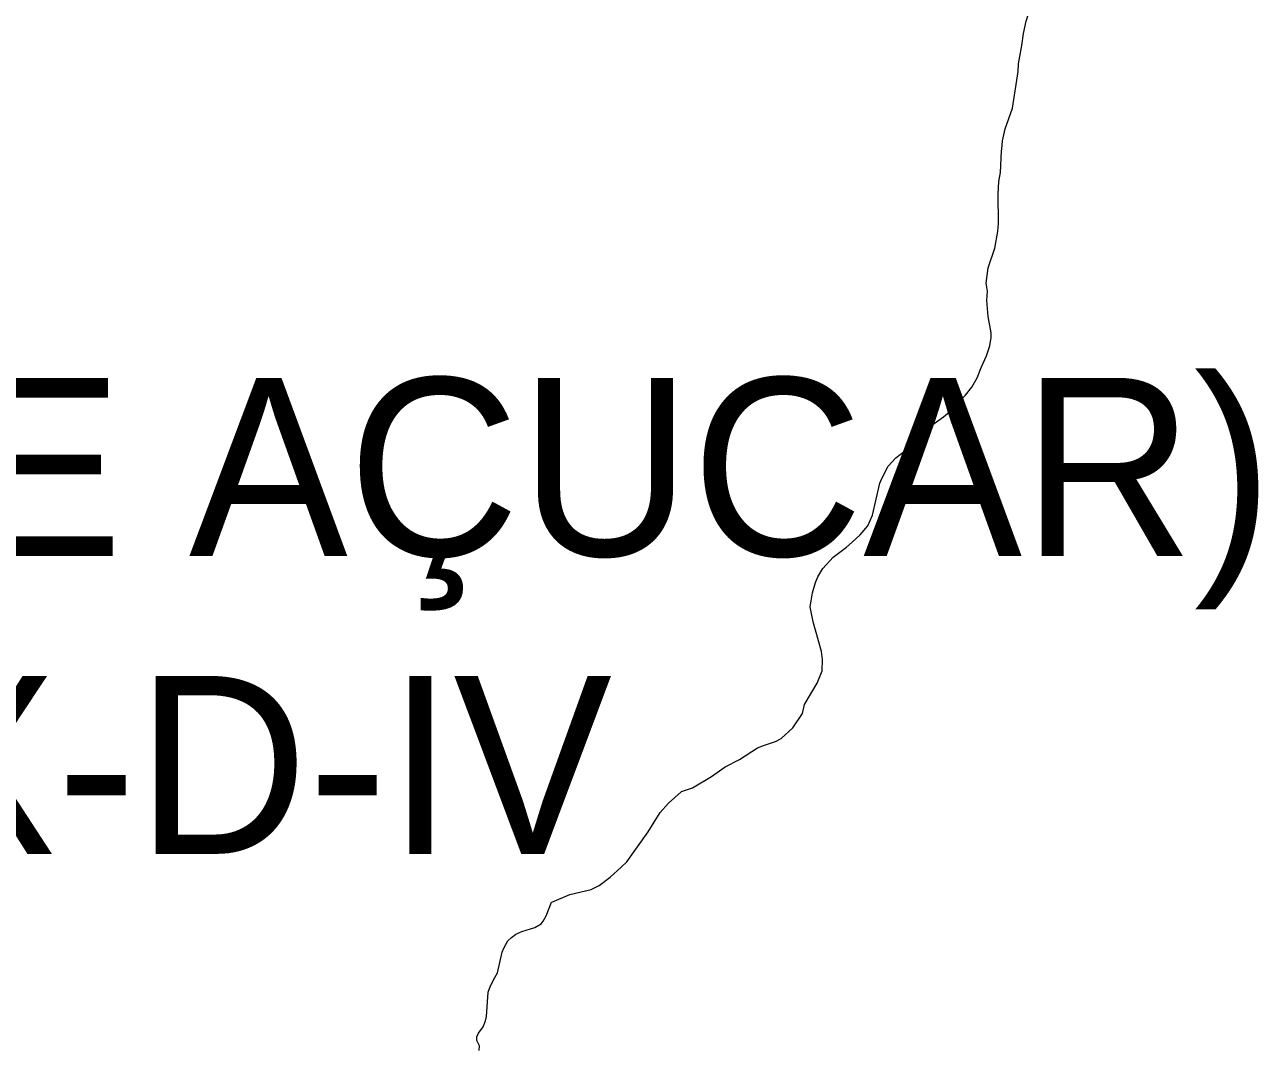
# Model space of a CAD drawing. Extents: x 553962 to 842807, y 8883888 to 9032388.
# Drawn here: x 602003 to 605469, y 8902976 to 8905844 of the extents above; entities that cross this region are included whole.
import ezdxf

# ---------------------------------------------------------------- set-up
doc = ezdxf.new("R2010")
doc.units = 0
doc.header["$LTSCALE"] = 200
doc.layers.add('6', color=7, linetype='Continuous', lineweight=13)

msp = doc.modelspace()

# ---------------------------------------------------------------- linework, layer by layer
at = {"layer": '6'}
for points in [[(604804.8, 8905785.5), (604809.3, 8905818.8), (604816.7, 8905853), (604826.7, 8905886.2), (604829.3, 8905902), (604842.4, 8905936.1), (604843.2, 8905939.8)], [(604778.2, 8905608.6), (604794.2, 8905712.3), (604795.5, 8905733.7), (604804.8, 8905785.5)], [(604778.2, 8905608.6), (604794.2, 8905712.3), (604795.5, 8905733.7), (604804.8, 8905785.5)], [(604747.8, 8905493.6), (604750.5, 8905517), (604757.5, 8905551.2), (604778.2, 8905608.6)], [(604747.8, 8905493.6), (604750.5, 8905517), (604757.5, 8905551.2), (604778.2, 8905608.6)], [(604327.6, 8904389.5), (604350.5, 8904410.1), (604371.6, 8904435.8), (604385.3, 8904465.2), (604405.7, 8904555.3), (604411.1, 8904568.9), (604429.1, 8904602.9), (604450.2, 8904627), (604475.1, 8904645.9), (604525.5, 8904700.2), (604584.4, 8904742.2), (604605.7, 8904760.1), (604646.5, 8904803), (604663.6, 8904825), (604679, 8904851.8), (604690.7, 8904882.5), (604705.3, 8904913.2), (604714.1, 8904941), (604718.5, 8904964.3), (604718.5, 8904977.4), (604709.8, 8905023.9), (604706.1, 8905068.4), (604707.9, 8905095.1), (604704.2, 8905117.3), (604710.1, 8905160.8), (604728.9, 8905215.6), (604737.1, 8905262.8), (604738.6, 8905285.2), (604737.8, 8905368.5), (604740.1, 8905402.7), (604744.1, 8905428.6), (604747.3, 8905489.6), (604747.8, 8905493.6)], [(604327.6, 8904389.5), (604350.5, 8904410.1), (604371.6, 8904435.8), (604385.3, 8904465.2), (604405.7, 8904555.3), (604411.1, 8904568.9), (604429.1, 8904602.9), (604450.2, 8904627), (604475.1, 8904645.9), (604525.5, 8904700.2), (604584.4, 8904742.2), (604605.7, 8904760.1), (604646.5, 8904803), (604663.6, 8904825), (604679, 8904851.8), (604690.7, 8904882.5), (604705.3, 8904913.2), (604714.1, 8904941), (604718.5, 8904964.3), (604718.5, 8904977.4), (604709.8, 8905023.9), (604706.1, 8905068.4), (604707.9, 8905095.1), (604704.2, 8905117.3), (604710.1, 8905160.8), (604728.9, 8905215.6), (604737.1, 8905262.8), (604738.6, 8905285.2), (604737.8, 8905368.5), (604740.1, 8905402.7), (604744.1, 8905428.6), (604747.3, 8905489.6), (604747.8, 8905493.6)], [(603848.5, 8903689.3), (603879.4, 8903699.9), (603932.5, 8903731.3), (603970.9, 8903758.4), (604011.4, 8903779.7), (604062.1, 8903811.7), (604081.3, 8903819.7), (604112.1, 8903829.5), (604128.1, 8903837.8), (604160.6, 8903868.1), (604188, 8903908.3), (604193.8, 8903933.4), (604229.6, 8903993.3), (604243.1, 8904028.2), (604244.7, 8904060.5), (604241.9, 8904082.8), (604217.8, 8904165.8), (604209.6, 8904208.1), (604216.3, 8904247.2), (604224.6, 8904276.3), (604230.8, 8904292.3), (604245.3, 8904315.6), (604274.7, 8904347.3), (604311.8, 8904375.3), (604327.6, 8904389.5)], [(603848.5, 8903689.3), (603879.4, 8903699.9), (603932.5, 8903731.3), (603970.9, 8903758.4), (604011.4, 8903779.7), (604062.1, 8903811.7), (604081.3, 8903819.7), (604112.1, 8903829.5), (604128.1, 8903837.8), (604160.6, 8903868.1), (604188, 8903908.3), (604193.8, 8903933.4), (604229.6, 8903993.3), (604243.1, 8904028.2), (604244.7, 8904060.5), (604241.9, 8904082.8), (604217.8, 8904165.8), (604209.6, 8904208.1), (604216.3, 8904247.2), (604224.6, 8904276.3), (604230.8, 8904292.3), (604245.3, 8904315.6), (604274.7, 8904347.3), (604311.8, 8904375.3), (604327.6, 8904389.5)], [(603483.1, 8903378.3), (603483.5, 8903378.8), (603534.8, 8903400.2), (603594.5, 8903414.3), (603616.7, 8903425.6), (603647.8, 8903448.6), (603679.1, 8903476.5), (603694.2, 8903492.2), (603694.2, 8903492.2), (603754.4, 8903576.4), (603788.6, 8903630.3), (603811.4, 8903656.2), (603846.9, 8903688.8), (603848.5, 8903689.3)], [(603483.1, 8903378.3), (603483.5, 8903378.8), (603534.8, 8903400.2), (603594.5, 8903414.3), (603616.7, 8903425.6), (603647.8, 8903448.6), (603679.1, 8903476.5), (603694.2, 8903492.2), (603694.2, 8903492.2), (603754.4, 8903576.4), (603788.6, 8903630.3), (603811.4, 8903656.2), (603846.9, 8903688.8), (603848.5, 8903689.3)], [(603324, 8903166.9), (603330.9, 8903180.3), (603344.7, 8903238.3), (603348.7, 8903249.1), (603360.5, 8903269.5), (603370.1, 8903279.6), (603382.8, 8903288.5), (603399.7, 8903296.2), (603436.4, 8903306.9), (603453.6, 8903318), (603459.7, 8903325.4), (603468.1, 8903340.2), (603483.1, 8903378.3)], [(603324, 8903166.9), (603330.9, 8903180.3), (603344.7, 8903238.3), (603348.7, 8903249.1), (603360.5, 8903269.5), (603370.1, 8903279.6), (603382.8, 8903288.5), (603399.7, 8903296.2), (603436.4, 8903306.9), (603453.6, 8903318), (603459.7, 8903325.4), (603468.1, 8903340.2), (603483.1, 8903378.3)], [(603279.8, 8902962.1), (603280.5, 8902974.6), (603273.5, 8902989.6), (603273.4, 8903000.5), (603278, 8903010.1), (603291.1, 8903028.1), (603297.7, 8903044.9), (603300.5, 8903057.1), (603304.6, 8903125.2), (603311.8, 8903143.4), (603311.8, 8903143.4), (603324, 8903166.9)], [(603279.8, 8902962.1), (603280.5, 8902974.6), (603273.5, 8902989.6), (603273.4, 8903000.5), (603278, 8903010.1), (603291.1, 8903028.1), (603297.7, 8903044.9), (603300.5, 8903057.1), (603304.6, 8903125.2), (603311.8, 8903143.4), (603311.8, 8903143.4), (603324, 8903166.9)]]:
    msp.add_lwpolyline(points, dxfattribs=at)

# ---------------------------------------------------------------- texts
for s, p in [('(PÃO DE AÇUCAR)', (599529.4, 8904351.2)), ('SC-24-X-D-IV', (599529.4, 8903514.1))]:
    msp.add_text(s, height=500, dxfattribs=at).set_placement(p)

doc.saveas('drawing.dxf')
